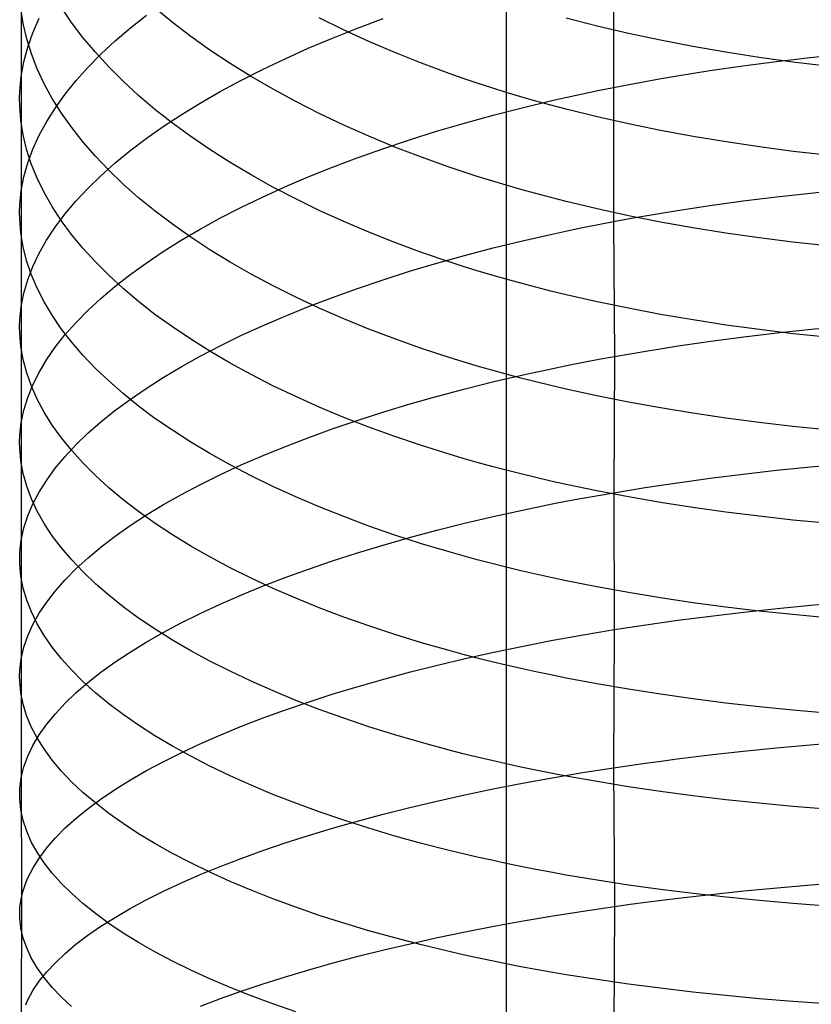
# Model space of a CAD drawing. Extents: x -383 to 1849, y -1185 to -529.
# Tile 555 of 656: x 397 to 408, y -990 to -976. Entities that reach past the tile are written whole.
import ezdxf

# ---------------------------------------------------------------- set-up
doc = ezdxf.new("R2010")
doc.units = 0
doc.layers.add('PREDEFINITO', color=7, linetype='CONTINUOUS')

msp = doc.modelspace()

# ---------------------------------------------------------------- linework, layer by layer
at = {"layer": 'PREDEFINITO'}
for p, q in [((405.26, -975.183, 668.372), (405.259, -977.03, 669.169)), ((397.028, -975.299, 654.537), (397.028, -976.878, 655.325)), ((403.768, -975.743, 639.178), (403.768, -977.019, 639.97)), ((397.055, -976.144, 652.781), (397.023, -975.933, 653.22)), ((397.727, -976.129, 648.962), (397.585, -975.919, 649.382)), ((399.129, -976.129, 645.372), (398.888, -975.931, 645.753)), ((397.19, -976.271, 656.645), (397.278, -976.07, 657.081)), ((398.544, -976.202, 661.249), (398.768, -976.025, 661.649)), ((401.508, -976.232, 641.82), (401.168, -976.065, 642.131)), ((401.699, -976.207, 666.036), (402.056, -976.074, 666.344)), ((405.03, -976.177, 638.746), (404.6, -976.067, 638.95)), ((397.103, -976.354, 652.343), (397.055, -976.144, 652.781)), ((397.885, -976.337, 648.545), (397.727, -976.129, 648.962)), ((398.333, -976.383, 660.842), (398.544, -976.202, 661.249)), ((399.383, -976.323, 644.998), (399.129, -976.129, 645.372)), ((401.352, -976.344, 665.717), (401.699, -976.207, 666.036)), ((401.858, -976.392, 641.52), (401.508, -976.232, 641.82)), ((405.467, -976.279, 638.556), (405.03, -976.177, 638.746)), ((397.168, -976.563, 651.905), (397.103, -976.354, 652.343)), ((397.119, -976.473, 656.206), (397.19, -976.271, 656.645)), ((398.057, -976.542, 648.133), (397.885, -976.337, 648.545)), ((399.65, -976.513, 644.631), (399.383, -976.323, 644.998)), ((401.017, -976.486, 665.387), (401.352, -976.344, 665.717)), ((405.911, -976.374, 638.378), (405.467, -976.279, 638.556)), ((397.09, -976.574, 655.986), (397.119, -976.473, 656.206)), ((398.138, -976.565, 660.43), (398.333, -976.383, 660.842)), ((400.693, -976.631, 665.048), (401.017, -976.486, 665.387)), ((402.219, -976.547, 641.23), (401.858, -976.392, 641.52)), ((406.363, -976.462, 638.213), (405.911, -976.374, 638.378)), ((406.82, -976.541, 638.061), (406.363, -976.462, 638.213)), ((397.065, -976.675, 655.766), (397.09, -976.574, 655.986)), ((397.249, -976.771, 651.47), (397.168, -976.563, 651.905)), ((397.956, -976.749, 660.013), (398.138, -976.565, 660.43)), ((398.243, -976.745, 647.725), (398.057, -976.542, 648.133)), ((399.93, -976.699, 644.272), (399.65, -976.513, 644.631)), ((400.38, -976.78, 664.699), (400.693, -976.631, 665.048)), ((402.591, -976.695, 640.951), (402.219, -976.547, 641.23)), ((407.284, -976.613, 637.922), (406.82, -976.541, 638.061)), ((407.753, -976.678, 637.796), (407.284, -976.613, 637.922)), ((407.523, -976.67, 669.992), (407.994, -976.615, 670.113)), ((407.994, -976.615, 670.113), (408.469, -976.565, 670.219)), ((397.028, -976.878, 655.325), (397.044, -976.777, 655.546)), ((397.044, -976.777, 655.546), (397.065, -976.675, 655.766)), ((397.346, -976.978, 651.036), (397.249, -976.771, 651.47)), ((397.79, -976.936, 659.59), (397.956, -976.749, 660.013)), ((398.444, -976.945, 647.323), (398.243, -976.745, 647.725)), ((400.222, -976.88, 643.92), (399.93, -976.699, 644.272)), ((400.079, -976.932, 664.341), (400.38, -976.78, 664.699)), ((402.974, -976.836, 640.683), (402.591, -976.695, 640.951)), ((406.598, -976.797, 669.707), (407.058, -976.731, 669.857)), ((407.058, -976.731, 669.857), (407.523, -976.67, 669.992)), ((408.226, -976.735, 637.682), (407.753, -976.678, 637.796)), ((397.016, -976.979, 655.103), (397.028, -976.878, 655.325)), ((397.028, -976.878, 655.325), (397.028, -980.073, 656.825)), ((400.527, -977.056, 643.578), (400.222, -976.88, 643.92)), ((403.169, -976.905, 640.554), (402.974, -976.836, 640.683)), ((403.366, -976.971, 640.428), (403.169, -976.905, 640.554)), ((405.698, -976.947, 669.363), (405.921, -976.908, 669.454)), ((405.921, -976.908, 669.454), (406.145, -976.869, 669.542)), ((406.145, -976.869, 669.542), (406.598, -976.797, 669.707)), ((397.009, -977.081, 654.882), (397.016, -976.979, 655.103)), ((397.458, -977.184, 650.605), (397.346, -976.978, 651.036)), ((397.638, -977.123, 659.164), (397.79, -976.936, 659.59)), ((398.658, -977.142, 646.926), (398.444, -976.945, 647.323)), ((399.79, -977.088, 663.974), (400.079, -976.932, 664.341)), ((400.843, -977.227, 643.244), (400.527, -977.056, 643.578)), ((403.566, -977.036, 640.305), (403.366, -976.971, 640.428)), ((403.768, -977.099, 640.185), (403.566, -977.036, 640.305)), ((403.768, -977.019, 639.97), (403.768, -978.311, 640.738)), ((405.042, -977.074, 669.066), (405.259, -977.03, 669.169)), ((405.259, -977.03, 669.169), (405.478, -976.988, 669.268)), ((405.259, -977.03, 669.169), (405.261, -978.893, 669.931)), ((405.478, -976.988, 669.268), (405.698, -976.947, 669.363)), ((397.005, -977.182, 654.66), (397.009, -977.081, 654.882)), ((397.007, -977.284, 654.439), (397.005, -977.182, 654.66)), ((397.586, -977.387, 650.177), (397.458, -977.184, 650.605)), ((397.502, -977.313, 658.733), (397.638, -977.123, 659.164)), ((398.886, -977.335, 646.535), (398.658, -977.142, 646.926)), ((399.513, -977.247, 663.599), (399.79, -977.088, 663.974)), ((403.973, -977.16, 640.068), (403.768, -977.099, 640.185)), ((404.18, -977.219, 639.954), (403.973, -977.16, 640.068)), ((404.404, -977.213, 668.737), (404.615, -977.165, 668.85)), ((404.615, -977.165, 668.85), (404.827, -977.119, 668.96)), ((404.827, -977.119, 668.96), (405.042, -977.074, 669.066)), ((397.022, -977.486, 653.995), (397.007, -977.284, 654.439)), ((397.382, -977.503, 658.299), (397.502, -977.313, 658.733)), ((399.25, -977.409, 663.216), (399.513, -977.247, 663.599)), ((401.17, -977.393, 642.92), (400.843, -977.227, 643.244)), ((403.584, -977.416, 668.251), (403.99, -977.312, 668.501)), ((403.99, -977.312, 668.501), (404.404, -977.213, 668.737)), ((404.39, -977.277, 639.844), (404.18, -977.219, 639.954)), ((404.601, -977.332, 639.736), (404.39, -977.277, 639.844)), ((397.728, -977.589, 649.753), (397.586, -977.387, 650.177)), ((399.127, -977.525, 646.15), (398.886, -977.335, 646.535)), ((398.999, -977.574, 662.826), (399.25, -977.409, 663.216)), ((401.509, -977.554, 642.605), (401.17, -977.393, 642.92)), ((403.187, -977.526, 667.987), (403.584, -977.416, 668.251)), ((405.031, -977.438, 639.531), (404.601, -977.332, 639.736)), ((405.468, -977.536, 639.339), (405.031, -977.438, 639.531)), ((397.053, -977.688, 653.552), (397.022, -977.486, 653.995)), ((397.278, -977.695, 657.862), (397.382, -977.503, 658.299)), ((397.886, -977.789, 649.332), (397.728, -977.589, 649.753)), ((398.762, -977.741, 662.429), (398.999, -977.574, 662.826)), ((399.382, -977.712, 645.773), (399.127, -977.525, 646.15)), ((401.86, -977.709, 642.301), (401.509, -977.554, 642.605)), ((402.8, -977.639, 667.712), (403.187, -977.526, 667.987)), ((405.913, -977.628, 639.16), (405.468, -977.536, 639.339)), ((397.102, -977.89, 653.11), (397.053, -977.688, 653.552)), ((397.19, -977.887, 657.422), (397.278, -977.695, 657.862)), ((398.538, -977.911, 662.026), (398.762, -977.741, 662.429)), ((399.649, -977.894, 645.402), (399.382, -977.712, 645.773)), ((402.221, -977.858, 642.008), (401.86, -977.709, 642.301)), ((402.423, -977.758, 667.424), (402.8, -977.639, 667.712)), ((406.365, -977.711, 638.994), (405.913, -977.628, 639.16)), ((406.823, -977.788, 638.841), (406.365, -977.711, 638.994)), ((398.058, -977.986, 648.915), (397.886, -977.789, 649.332)), ((402.055, -977.881, 667.124), (402.423, -977.758, 667.424)), ((402.592, -978, 641.725), (402.221, -977.858, 642.008)), ((407.287, -977.857, 638.7), (406.823, -977.788, 638.841)), ((407.757, -977.919, 638.573), (407.287, -977.857, 638.7)), ((397.167, -978.09, 652.669), (397.102, -977.89, 653.11)), ((397.119, -978.08, 656.98), (397.19, -977.887, 657.422)), ((398.245, -978.181, 648.503), (398.058, -977.986, 648.915)), ((398.328, -978.083, 661.616), (398.538, -977.911, 662.026)), ((399.929, -978.072, 645.04), (399.649, -977.894, 645.402)), ((401.351, -978.139, 666.492), (401.698, -978.008, 666.814)), ((401.698, -978.008, 666.814), (402.055, -977.881, 667.124)), ((402.974, -978.137, 641.455), (402.592, -978, 641.725)), ((408.231, -977.973, 638.459), (407.757, -977.919, 638.573)), ((397.09, -978.177, 656.758), (397.119, -978.08, 656.98)), ((397.248, -978.29, 652.23), (397.167, -978.09, 652.669)), ((398.133, -978.257, 661.2), (398.328, -978.083, 661.616)), ((400.221, -978.246, 644.685), (399.929, -978.072, 645.04)), ((401.016, -978.273, 666.16), (401.351, -978.139, 666.492)), ((403.169, -978.203, 641.324), (402.974, -978.137, 641.455)), ((397.044, -978.371, 656.313), (397.065, -978.274, 656.536)), ((397.065, -978.274, 656.536), (397.09, -978.177, 656.758)), ((397.952, -978.433, 660.78), (398.133, -978.257, 661.2)), ((398.445, -978.373, 648.096), (398.245, -978.181, 648.503)), ((400.525, -978.415, 644.34), (400.221, -978.246, 644.685)), ((400.692, -978.412, 665.818), (401.016, -978.273, 666.16)), ((403.366, -978.267, 641.196), (403.169, -978.203, 641.324)), ((403.566, -978.329, 641.072), (403.366, -978.267, 641.196)), ((397.028, -978.468, 656.09), (397.044, -978.371, 656.313)), ((397.344, -978.488, 651.792), (397.248, -978.29, 652.23)), ((398.659, -978.562, 647.695), (398.445, -978.373, 648.096)), ((400.379, -978.554, 665.466), (400.692, -978.412, 665.818)), ((400.842, -978.58, 644.003), (400.525, -978.415, 644.34)), ((403.768, -978.39, 640.95), (403.566, -978.329, 641.072)), ((403.768, -978.311, 640.738), (403.769, -979.616, 641.479)), ((403.973, -978.449, 640.832), (403.768, -978.39, 640.95)), ((397.016, -978.565, 655.867), (397.028, -978.468, 656.09)), ((397.457, -978.685, 651.358), (397.344, -978.488, 651.792)), ((397.786, -978.611, 660.354), (397.952, -978.433, 660.78)), ((398.887, -978.748, 647.3), (398.659, -978.562, 647.695)), ((400.078, -978.699, 665.105), (400.379, -978.554, 665.466)), ((404.18, -978.506, 640.717), (403.973, -978.449, 640.832)), ((404.389, -978.561, 640.605), (404.18, -978.506, 640.717)), ((404.601, -978.615, 640.496), (404.389, -978.561, 640.605)), ((407.06, -978.608, 670.624), (407.525, -978.55, 670.761)), ((407.525, -978.55, 670.761), (407.996, -978.497, 670.882)), ((407.996, -978.497, 670.882), (408.471, -978.449, 670.99)), ((397.005, -978.759, 655.42), (397.008, -978.662, 655.643)), ((397.008, -978.662, 655.643), (397.016, -978.565, 655.867)), ((397.584, -978.88, 650.926), (397.457, -978.685, 651.358)), ((397.635, -978.79, 659.924), (397.786, -978.611, 660.354)), ((399.789, -978.848, 664.735), (400.078, -978.699, 665.105)), ((401.169, -978.739, 643.676), (400.842, -978.58, 644.003)), ((405.03, -978.717, 640.289), (404.601, -978.615, 640.496)), ((406.147, -978.74, 670.307), (406.6, -978.671, 670.473)), ((406.6, -978.671, 670.473), (407.06, -978.608, 670.624)), ((397.006, -978.856, 655.196), (397.005, -978.759, 655.42)), ((397.499, -978.971, 659.49), (397.635, -978.79, 659.924)), ((399.129, -978.931, 646.912), (398.887, -978.748, 647.3)), ((401.509, -978.893, 643.359), (401.169, -978.739, 643.676)), ((405.467, -978.812, 640.095), (405.03, -978.717, 640.289)), ((405.911, -978.9, 639.913), (405.467, -978.812, 640.095)), ((405.479, -978.853, 670.031), (405.7, -978.814, 670.127)), ((405.7, -978.814, 670.127), (405.922, -978.776, 670.219)), ((405.922, -978.776, 670.219), (406.147, -978.74, 670.307)), ((397.021, -979.05, 654.749), (397.006, -978.856, 655.196)), ((397.38, -979.152, 659.052), (397.499, -978.971, 659.49)), ((397.727, -979.073, 650.497), (397.584, -978.88, 650.926)), ((399.383, -979.11, 646.53), (399.129, -978.931, 646.912)), ((399.513, -978.999, 664.357), (399.789, -978.848, 664.735)), ((401.859, -979.042, 643.052), (401.509, -978.893, 643.359)), ((404.829, -978.978, 669.721), (405.044, -978.935, 669.828)), ((405.044, -978.935, 669.828), (405.261, -978.893, 669.931)), ((405.261, -978.893, 669.931), (405.479, -978.853, 670.031)), ((405.261, -978.893, 669.931), (405.271, -980.768, 670.66)), ((406.363, -978.98, 639.745), (405.911, -978.9, 639.913)), ((397.053, -979.243, 654.302), (397.021, -979.05, 654.749)), ((397.884, -979.264, 650.073), (397.727, -979.073, 650.497)), ((399.249, -979.154, 663.972), (399.513, -978.999, 664.357)), ((402.22, -979.185, 642.756), (401.859, -979.042, 643.052)), ((403.992, -979.161, 669.259), (404.406, -979.067, 669.497)), ((404.406, -979.067, 669.497), (404.617, -979.022, 669.611)), ((404.617, -979.022, 669.611), (404.829, -978.978, 669.721)), ((406.821, -979.054, 639.59), (406.363, -978.98, 639.745)), ((407.284, -979.121, 639.448), (406.821, -979.054, 639.59)), ((397.102, -979.436, 653.856), (397.053, -979.243, 654.302)), ((397.276, -979.335, 658.612), (397.38, -979.152, 659.052)), ((398.999, -979.311, 663.578), (399.249, -979.154, 663.972)), ((399.65, -979.285, 646.156), (399.383, -979.11, 646.53)), ((402.592, -979.322, 642.471), (402.22, -979.185, 642.756)), ((403.586, -979.261, 669.007), (403.992, -979.161, 669.259)), ((407.753, -979.18, 639.319), (407.284, -979.121, 639.448)), ((408.227, -979.233, 639.204), (407.753, -979.18, 639.319)), ((397.189, -979.519, 658.168), (397.276, -979.335, 658.612)), ((398.057, -979.453, 649.653), (397.884, -979.264, 650.073)), ((398.761, -979.47, 663.178), (398.999, -979.311, 663.578)), ((399.93, -979.456, 645.789), (399.65, -979.285, 646.156)), ((402.974, -979.452, 642.198), (402.592, -979.322, 642.471)), ((402.802, -979.473, 668.465), (403.189, -979.364, 668.742)), ((403.189, -979.364, 668.742), (403.586, -979.261, 669.007)), ((397.167, -979.627, 653.411), (397.102, -979.436, 653.856)), ((397.118, -979.703, 657.722), (397.189, -979.519, 658.168)), ((398.243, -979.64, 649.238), (398.057, -979.453, 649.653)), ((398.538, -979.632, 662.771), (398.761, -979.47, 663.178)), ((400.222, -979.623, 645.431), (399.93, -979.456, 645.789)), ((402.424, -979.585, 668.175), (402.802, -979.473, 668.465)), ((403.169, -979.516, 642.066), (402.974, -979.452, 642.198)), ((403.366, -979.577, 641.938), (403.169, -979.516, 642.066)), ((397.247, -979.818, 652.968), (397.167, -979.627, 653.411)), ((398.444, -979.824, 648.828), (398.243, -979.64, 649.238)), ((398.328, -979.796, 662.358), (398.538, -979.632, 662.771)), ((400.527, -979.786, 645.082), (400.222, -979.623, 645.431)), ((402.057, -979.702, 667.873), (402.424, -979.585, 668.175)), ((403.566, -979.637, 641.812), (403.366, -979.577, 641.938)), ((403.769, -979.695, 641.689), (403.566, -979.637, 641.812)), ((403.769, -979.616, 641.479), (403.768, -980.937, 642.196)), ((397.089, -979.796, 657.499), (397.118, -979.703, 657.722)), ((400.843, -979.944, 644.742), (400.527, -979.786, 645.082)), ((401.7, -979.822, 667.56), (402.057, -979.702, 667.873)), ((403.973, -979.752, 641.57), (403.769, -979.695, 641.689)), ((404.18, -979.806, 641.454), (403.973, -979.752, 641.57)), ((397.044, -979.98, 657.05), (397.064, -979.888, 657.275)), ((397.064, -979.888, 657.275), (397.089, -979.796, 657.499)), ((397.344, -980.008, 652.527), (397.247, -979.818, 652.968)), ((398.133, -979.962, 661.94), (398.328, -979.796, 662.358)), ((398.658, -980.005, 648.423), (398.444, -979.824, 648.828)), ((401.353, -979.947, 667.237), (401.7, -979.822, 667.56)), ((404.39, -979.859, 641.342), (404.18, -979.806, 641.454)), ((404.601, -979.911, 641.232), (404.39, -979.859, 641.342)), ((405.031, -980.008, 641.023), (404.601, -979.911, 641.232)), ((397.028, -980.073, 656.825), (397.044, -979.98, 657.05)), ((397.456, -980.196, 652.088), (397.344, -980.008, 652.527)), ((397.952, -980.129, 661.516), (398.133, -979.962, 661.94)), ((398.886, -980.183, 648.025), (398.658, -980.005, 648.423)), ((401.17, -980.097, 644.411), (400.843, -979.944, 644.742)), ((401.018, -980.075, 666.902), (401.353, -979.947, 667.237)), ((405.468, -980.099, 640.827), (405.031, -980.008, 641.023)), ((397.008, -980.258, 656.375), (397.016, -980.166, 656.6)), ((397.016, -980.166, 656.6), (397.028, -980.073, 656.825)), ((397.028, -980.073, 656.825), (397.028, -981.691, 657.53)), ((397.584, -980.382, 651.653), (397.456, -980.196, 652.088)), ((397.786, -980.299, 661.087), (397.952, -980.129, 661.516)), ((399.127, -980.357, 647.633), (398.886, -980.183, 648.025)), ((400.693, -980.206, 666.558), (401.018, -980.075, 666.902)), ((401.509, -980.245, 644.091), (401.17, -980.097, 644.411)), ((405.913, -980.183, 640.644), (405.468, -980.099, 640.827)), ((406.365, -980.261, 640.475), (405.913, -980.183, 640.644)), ((397.005, -980.351, 656.15), (397.008, -980.258, 656.375)), ((397.635, -980.469, 660.653), (397.786, -980.299, 661.087)), ((400.08, -980.479, 665.841), (400.381, -980.341, 666.204)), ((400.381, -980.341, 666.204), (400.693, -980.206, 666.558)), ((401.86, -980.388, 643.781), (401.509, -980.245, 644.091)), ((406.823, -980.331, 640.319), (406.365, -980.261, 640.475)), ((407.287, -980.395, 640.176), (406.823, -980.331, 640.319)), ((397.007, -980.443, 655.925), (397.005, -980.351, 656.15)), ((397.022, -980.628, 655.474), (397.007, -980.443, 655.925)), ((397.499, -980.641, 660.216), (397.635, -980.469, 660.653)), ((397.727, -980.567, 651.221), (397.584, -980.382, 651.653)), ((399.382, -980.528, 647.249), (399.127, -980.357, 647.633)), ((402.221, -980.525, 643.482), (401.86, -980.388, 643.781)), ((407.07, -980.496, 671.359), (407.535, -980.441, 671.496)), ((407.756, -980.452, 640.046), (407.287, -980.395, 640.176)), ((407.535, -980.441, 671.496), (408.006, -980.391, 671.619)), ((408.23, -980.502, 639.93), (407.756, -980.452, 640.046)), ((408.006, -980.391, 671.619), (408.481, -980.345, 671.727)), ((397.884, -980.75, 650.793), (397.727, -980.567, 651.221)), ((399.649, -980.696, 646.872), (399.382, -980.528, 647.249)), ((399.791, -980.62, 665.468), (400.08, -980.479, 665.841)), ((402.592, -980.657, 643.194), (402.221, -980.525, 643.482)), ((406.157, -980.622, 671.039), (406.61, -980.557, 671.206)), ((406.61, -980.557, 671.206), (407.07, -980.496, 671.359)), ((397.054, -980.812, 655.023), (397.022, -980.628, 655.474)), ((397.38, -980.815, 659.775), (397.499, -980.641, 660.216)), ((398.056, -980.931, 650.369), (397.884, -980.75, 650.793)), ((399.514, -980.764, 665.088), (399.791, -980.62, 665.468)), ((399.929, -980.86, 646.502), (399.649, -980.696, 646.872)), ((402.974, -980.782, 642.918), (402.592, -980.657, 643.194)), ((405.271, -980.768, 670.66), (405.49, -980.73, 670.76)), ((405.49, -980.73, 670.76), (405.71, -980.693, 670.857)), ((405.71, -980.693, 670.857), (405.933, -980.657, 670.95)), ((405.933, -980.657, 670.95), (406.157, -980.622, 671.039)), ((397.103, -980.996, 654.573), (397.054, -980.812, 655.023)), ((397.276, -980.989, 659.33), (397.38, -980.815, 659.775)), ((399.251, -980.91, 664.7), (399.514, -980.764, 665.088)), ((400.221, -981.019, 646.141), (399.929, -980.86, 646.502)), ((403.169, -980.843, 642.785), (402.974, -980.782, 642.918)), ((403.366, -980.902, 642.655), (403.169, -980.843, 642.785)), ((404.627, -980.89, 670.336), (404.84, -980.848, 670.448)), ((404.84, -980.848, 670.448), (405.054, -980.808, 670.556)), ((405.054, -980.808, 670.556), (405.271, -980.768, 670.66)), ((405.271, -980.768, 670.66), (405.262, -982.661, 671.343)), ((397.168, -981.179, 654.125), (397.103, -980.996, 654.573)), ((397.188, -981.164, 658.883), (397.276, -980.989, 659.33)), ((398.243, -981.109, 649.95), (398.056, -980.931, 650.369)), ((399, -981.059, 664.304), (399.251, -980.91, 664.7)), ((400.526, -981.175, 645.789), (400.221, -981.019, 646.141)), ((403.566, -980.959, 642.528), (403.366, -980.902, 642.655)), ((403.768, -981.015, 642.404), (403.566, -980.959, 642.528)), ((403.596, -981.118, 669.727), (404.002, -981.023, 669.981)), ((403.768, -980.937, 642.196), (403.768, -982.272, 642.885)), ((403.973, -981.069, 642.283), (403.768, -981.015, 642.404)), ((404.002, -981.023, 669.981), (404.416, -980.934, 670.221)), ((404.416, -980.934, 670.221), (404.627, -980.89, 670.336)), ((398.444, -981.285, 649.537), (398.243, -981.109, 649.95)), ((398.763, -981.211, 663.901), (399, -981.059, 664.304)), ((403.199, -981.216, 669.46), (403.596, -981.118, 669.727)), ((404.18, -981.122, 642.166), (403.973, -981.069, 642.283)), ((404.389, -981.173, 642.052), (404.18, -981.122, 642.166)), ((397.118, -981.339, 658.434), (397.188, -981.164, 658.883)), ((397.249, -981.361, 653.678), (397.168, -981.179, 654.125)), ((398.658, -981.457, 649.129), (398.444, -981.285, 649.537)), ((398.539, -981.364, 663.491), (398.763, -981.211, 663.901)), ((400.842, -981.326, 645.447), (400.526, -981.175, 645.789)), ((402.811, -981.319, 669.18), (403.199, -981.216, 669.46)), ((404.6, -981.222, 641.942), (404.389, -981.173, 642.052)), ((405.029, -981.316, 641.731), (404.6, -981.222, 641.942)), ((397.064, -981.515, 657.983), (397.089, -981.427, 658.209)), ((397.089, -981.427, 658.209), (397.118, -981.339, 658.434)), ((397.345, -981.542, 653.233), (397.249, -981.361, 653.678)), ((398.329, -981.52, 663.075), (398.539, -981.364, 663.491)), ((401.17, -981.472, 645.113), (400.842, -981.326, 645.447)), ((402.066, -981.537, 668.583), (402.434, -981.426, 668.887)), ((402.434, -981.426, 668.887), (402.811, -981.319, 669.18)), ((405.467, -981.403, 641.533), (405.029, -981.316, 641.731)), ((405.911, -981.483, 641.348), (405.467, -981.403, 641.533)), ((397.044, -981.603, 657.757), (397.064, -981.515, 657.983)), ((397.458, -981.721, 652.791), (397.345, -981.542, 653.233)), ((398.134, -981.677, 662.654), (398.329, -981.52, 663.075)), ((398.886, -981.628, 648.727), (398.658, -981.457, 649.129)), ((401.509, -981.614, 644.79), (401.17, -981.472, 645.113)), ((401.708, -981.652, 668.267), (402.066, -981.537, 668.583)), ((406.363, -981.557, 641.177), (405.911, -981.483, 641.348)), ((406.82, -981.625, 641.019), (406.363, -981.557, 641.177)), ((397.016, -981.779, 657.303), (397.028, -981.691, 657.53)), ((397.028, -981.691, 657.53), (397.044, -981.603, 657.757)), ((397.028, -981.691, 657.53), (397.028, -983.319, 658.212)), ((397.953, -981.836, 662.227), (398.134, -981.677, 662.654)), ((399.127, -981.794, 648.332), (398.886, -981.628, 648.727)), ((401.362, -981.77, 667.94), (401.708, -981.652, 668.267)), ((401.859, -981.75, 644.478), (401.509, -981.614, 644.79)), ((407.284, -981.686, 640.875), (406.82, -981.625, 641.019)), ((407.753, -981.74, 640.744), (407.284, -981.686, 640.875)), ((397.008, -981.867, 657.076), (397.016, -981.779, 657.303)), ((397.585, -981.899, 652.352), (397.458, -981.721, 652.791)), ((397.787, -981.997, 661.795), (397.953, -981.836, 662.227)), ((399.382, -981.958, 647.944), (399.127, -981.794, 648.332)), ((401.026, -981.892, 667.603), (401.362, -981.77, 667.94)), ((402.22, -981.881, 644.177), (401.859, -981.75, 644.478)), ((408.226, -981.788, 640.626), (407.753, -981.74, 640.744)), ((397.005, -981.955, 656.849), (397.008, -981.867, 657.076)), ((397.007, -982.043, 656.622), (397.005, -981.955, 656.849)), ((397.728, -982.076, 651.917), (397.585, -981.899, 652.352)), ((399.649, -982.118, 647.564), (399.382, -981.958, 647.944)), ((400.701, -982.017, 667.256), (401.026, -981.892, 667.603)), ((402.592, -982.007, 643.887), (402.22, -981.881, 644.177)), ((397.022, -982.219, 656.168), (397.007, -982.043, 656.622)), ((397.636, -982.159, 661.358), (397.787, -981.997, 661.795)), ((397.886, -982.25, 651.485), (397.728, -982.076, 651.917)), ((399.929, -982.275, 647.192), (399.649, -982.118, 647.564)), ((400.388, -982.145, 666.898), (400.701, -982.017, 667.256)), ((402.974, -982.127, 643.609), (402.592, -982.007, 643.887)), ((397.054, -982.395, 655.714), (397.022, -982.219, 656.168)), ((397.5, -982.322, 660.918), (397.636, -982.159, 661.358)), ((398.058, -982.422, 651.058), (397.886, -982.25, 651.485)), ((400.086, -982.276, 666.532), (400.388, -982.145, 666.898)), ((403.169, -982.185, 643.475), (402.974, -982.127, 643.609)), ((403.366, -982.241, 643.343), (403.169, -982.185, 643.475)), ((403.566, -982.296, 643.215), (403.366, -982.241, 643.343)), ((397.381, -982.487, 660.473), (397.5, -982.322, 660.918)), ((399.797, -982.41, 666.156), (400.086, -982.276, 666.532)), ((400.221, -982.427, 646.828), (399.929, -982.275, 647.192)), ((403.768, -982.349, 643.091), (403.566, -982.296, 643.215)), ((403.768, -982.272, 642.885), (403.768, -983.62, 643.548)), ((403.973, -982.401, 642.969), (403.768, -982.349, 643.091)), ((407.061, -982.403, 672.047), (407.526, -982.35, 672.185)), ((407.526, -982.35, 672.185), (407.997, -982.302, 672.309)), ((407.997, -982.302, 672.309), (408.472, -982.259, 672.418)), ((397.103, -982.57, 655.26), (397.054, -982.395, 655.714)), ((397.277, -982.652, 660.026), (397.381, -982.487, 660.473)), ((398.244, -982.592, 650.636), (398.058, -982.422, 651.058)), ((399.52, -982.546, 665.773), (399.797, -982.41, 666.156)), ((400.526, -982.575, 646.473), (400.221, -982.427, 646.828)), ((404.18, -982.451, 642.851), (403.973, -982.401, 642.969)), ((404.389, -982.5, 642.737), (404.18, -982.451, 642.851)), ((404.6, -982.547, 642.625), (404.389, -982.5, 642.737)), ((405.923, -982.555, 671.635), (406.147, -982.522, 671.725)), ((406.147, -982.522, 671.725), (406.601, -982.46, 671.893)), ((406.601, -982.46, 671.893), (407.061, -982.403, 672.047)), ((397.168, -982.744, 654.808), (397.103, -982.57, 655.26)), ((397.189, -982.818, 659.576), (397.277, -982.652, 660.026)), ((398.445, -982.76, 650.219), (398.244, -982.592, 650.636)), ((399.256, -982.685, 665.381), (399.52, -982.546, 665.773)), ((400.842, -982.72, 646.127), (400.526, -982.575, 646.473)), ((405.029, -982.636, 642.412), (404.6, -982.547, 642.625)), ((405.467, -982.719, 642.213), (405.029, -982.636, 642.412)), ((405.045, -982.698, 671.238), (405.262, -982.661, 671.343)), ((405.262, -982.661, 671.343), (405.48, -982.624, 671.444)), ((405.262, -982.661, 671.343), (405.27, -984.564, 671.997)), ((405.48, -982.624, 671.444), (405.701, -982.589, 671.541)), ((405.701, -982.589, 671.541), (405.923, -982.555, 671.635)), ((397.249, -982.917, 654.358), (397.168, -982.744, 654.808)), ((398.659, -982.924, 649.808), (398.445, -982.76, 650.219)), ((399.005, -982.827, 664.981), (399.256, -982.685, 665.381)), ((401.17, -982.859, 645.791), (400.842, -982.72, 646.127)), ((404.407, -982.817, 670.902), (404.618, -982.776, 671.017)), ((404.618, -982.776, 671.017), (404.83, -982.737, 671.13)), ((404.83, -982.737, 671.13), (405.045, -982.698, 671.238)), ((405.911, -982.796, 642.027), (405.467, -982.719, 642.213)), ((406.363, -982.867, 641.854), (405.911, -982.796, 642.027)), ((397.119, -982.984, 659.123), (397.189, -982.818, 659.576)), ((397.345, -983.089, 653.91), (397.249, -982.917, 654.358)), ((398.887, -983.087, 649.403), (398.659, -982.924, 649.808)), ((398.767, -982.97, 664.575), (399.005, -982.827, 664.981)), ((401.509, -982.994, 645.466), (401.17, -982.859, 645.791)), ((403.587, -982.991, 670.404), (403.992, -982.902, 670.66)), ((403.992, -982.902, 670.66), (404.407, -982.817, 670.902)), ((406.82, -982.931, 641.695), (406.363, -982.867, 641.854)), ((407.284, -982.989, 641.55), (406.82, -982.931, 641.695)), ((397.065, -983.151, 658.669), (397.089, -983.068, 658.896)), ((397.089, -983.068, 658.896), (397.119, -982.984, 659.123)), ((398.543, -983.116, 664.162), (398.767, -982.97, 664.575)), ((401.859, -983.125, 645.151), (401.509, -982.994, 645.466)), ((403.19, -983.085, 670.136), (403.587, -982.991, 670.404)), ((407.753, -983.041, 641.417), (407.284, -982.989, 641.55)), ((408.226, -983.086, 641.299), (407.753, -983.041, 641.417)), ((397.044, -983.235, 658.441), (397.065, -983.151, 658.669)), ((397.458, -983.259, 653.464), (397.345, -983.089, 653.91)), ((398.333, -983.264, 663.743), (398.543, -983.116, 664.162)), ((399.129, -983.246, 649.005), (398.887, -983.087, 649.403)), ((402.22, -983.25, 644.847), (401.859, -983.125, 645.151)), ((402.425, -983.283, 669.56), (402.803, -983.182, 669.854)), ((402.803, -983.182, 669.854), (403.19, -983.085, 670.136)), ((397.016, -983.402, 657.984), (397.028, -983.319, 658.212)), ((397.028, -983.319, 658.212), (397.044, -983.235, 658.441)), ((397.028, -983.319, 658.212), (397.028, -986.621, 659.458)), ((397.586, -983.429, 653.022), (397.458, -983.259, 653.464)), ((398.137, -983.413, 663.317), (398.333, -983.264, 663.743)), ((399.383, -983.402, 648.613), (399.129, -983.246, 649.005)), ((402.058, -983.388, 669.254), (402.425, -983.283, 669.56)), ((402.592, -983.37, 644.555), (402.22, -983.25, 644.847)), ((397.006, -983.569, 657.526), (397.009, -983.486, 657.755)), ((397.009, -983.486, 657.755), (397.016, -983.402, 657.984)), ((397.728, -983.596, 652.583), (397.586, -983.429, 653.022)), ((397.956, -983.564, 662.887), (398.137, -983.413, 663.317)), ((399.65, -983.554, 648.23), (399.383, -983.402, 648.613)), ((401.701, -983.496, 668.937), (402.058, -983.388, 669.254)), ((402.974, -983.484, 644.274), (402.592, -983.37, 644.555)), ((403.169, -983.539, 644.139), (402.974, -983.484, 644.274)), ((397.007, -983.653, 657.297), (397.006, -983.569, 657.526)), ((397.886, -983.762, 652.148), (397.728, -983.596, 652.583)), ((397.789, -983.716, 662.451), (397.956, -983.564, 662.887)), ((399.93, -983.703, 647.855), (399.65, -983.554, 648.23)), ((401.019, -983.722, 668.269), (401.354, -983.607, 668.608)), ((401.354, -983.607, 668.608), (401.701, -983.496, 668.937)), ((403.366, -983.593, 644.007), (403.169, -983.539, 644.139)), ((403.566, -983.646, 643.878), (403.366, -983.593, 644.007)), ((403.768, -983.62, 643.548), (403.768, -984.981, 644.185)), ((397.022, -983.82, 656.839), (397.007, -983.653, 657.297)), ((397.638, -983.87, 662.011), (397.789, -983.716, 662.451)), ((400.222, -983.848, 647.488), (399.93, -983.703, 647.855)), ((400.694, -983.84, 667.92), (401.019, -983.722, 668.269)), ((403.768, -983.696, 643.752), (403.566, -983.646, 643.878)), ((403.973, -983.746, 643.63), (403.768, -983.696, 643.752)), ((404.18, -983.794, 643.511), (403.973, -983.746, 643.63)), ((397.054, -983.986, 656.382), (397.022, -983.82, 656.839)), ((397.502, -984.024, 661.567), (397.638, -983.87, 662.011)), ((398.058, -983.926, 651.717), (397.886, -983.762, 652.148)), ((400.527, -983.99, 647.13), (400.222, -983.848, 647.488)), ((400.381, -983.961, 667.561), (400.694, -983.84, 667.92)), ((404.389, -983.84, 643.395), (404.18, -983.794, 643.511)), ((404.6, -983.885, 643.283), (404.389, -983.84, 643.395)), ((405.029, -983.97, 643.068), (404.6, -983.885, 643.283)), ((397.103, -984.152, 655.925), (397.054, -983.986, 656.382)), ((397.382, -984.18, 661.119), (397.502, -984.024, 661.567)), ((398.245, -984.087, 651.292), (398.058, -983.926, 651.717)), ((400.08, -984.084, 667.192), (400.381, -983.961, 667.561)), ((400.843, -984.127, 646.781), (400.527, -983.99, 647.13)), ((405.467, -984.049, 642.867), (405.029, -983.97, 643.068)), ((397.168, -984.318, 655.469), (397.103, -984.152, 655.925)), ((398.445, -984.247, 650.871), (398.245, -984.087, 651.292)), ((399.791, -984.211, 666.815), (400.08, -984.084, 667.192)), ((401.17, -984.26, 646.443), (400.843, -984.127, 646.781)), ((405.911, -984.122, 642.679), (405.467, -984.049, 642.867)), ((406.363, -984.189, 642.506), (405.911, -984.122, 642.679)), ((397.278, -984.337, 660.668), (397.382, -984.18, 661.119)), ((398.659, -984.403, 650.457), (398.445, -984.247, 650.871)), ((399.515, -984.339, 666.429), (399.791, -984.211, 666.815)), ((401.509, -984.389, 646.114), (401.17, -984.26, 646.443)), ((406.82, -984.251, 642.345), (406.363, -984.189, 642.506)), ((407.284, -984.306, 642.199), (406.82, -984.251, 642.345)), ((407.068, -984.32, 672.707), (407.533, -984.27, 672.847)), ((407.753, -984.355, 642.065), (407.284, -984.306, 642.199)), ((407.533, -984.27, 672.847), (408.003, -984.225, 672.972)), ((408.003, -984.225, 672.972), (408.477, -984.183, 673.082)), ((397.248, -984.482, 655.015), (397.168, -984.318, 655.469)), ((397.19, -984.494, 660.215), (397.278, -984.337, 660.668)), ((398.887, -984.557, 650.049), (398.659, -984.403, 650.457)), ((399.251, -984.47, 666.035), (399.515, -984.339, 666.429)), ((401.86, -984.513, 645.797), (401.509, -984.389, 646.114)), ((405.931, -984.465, 672.291), (406.155, -984.434, 672.382)), ((406.155, -984.434, 672.382), (406.608, -984.375, 672.552)), ((406.608, -984.375, 672.552), (407.068, -984.32, 672.707)), ((408.226, -984.398, 641.946), (407.753, -984.355, 642.065)), ((397.119, -984.651, 659.759), (397.19, -984.494, 660.215)), ((397.345, -984.645, 654.563), (397.248, -984.482, 655.015)), ((399.129, -984.709, 649.647), (398.887, -984.557, 650.049)), ((399.001, -984.604, 665.634), (399.251, -984.47, 666.035)), ((402.221, -984.632, 645.491), (401.86, -984.513, 645.797)), ((405.054, -984.6, 671.892), (405.27, -984.564, 671.997)), ((405.27, -984.564, 671.997), (405.261, -986.483, 672.605)), ((405.27, -984.564, 671.997), (405.489, -984.53, 672.099)), ((405.489, -984.53, 672.099), (405.709, -984.497, 672.197)), ((405.709, -984.497, 672.197), (405.931, -984.465, 672.291)), ((397.09, -984.73, 659.53), (397.119, -984.651, 659.759)), ((397.457, -984.807, 654.114), (397.345, -984.645, 654.563)), ((398.763, -984.739, 665.225), (399.001, -984.604, 665.634)), ((399.383, -984.857, 649.253), (399.129, -984.709, 649.647)), ((402.592, -984.746, 645.196), (402.221, -984.632, 645.491)), ((404.002, -984.793, 671.309), (404.416, -984.712, 671.553)), ((404.416, -984.712, 671.553), (404.627, -984.674, 671.67)), ((404.627, -984.674, 671.67), (404.839, -984.636, 671.782)), ((404.839, -984.636, 671.782), (405.054, -984.6, 671.892)), ((397.044, -984.889, 659.071), (397.065, -984.809, 659.301)), ((397.065, -984.809, 659.301), (397.09, -984.73, 659.53)), ((397.585, -984.968, 653.668), (397.457, -984.807, 654.114)), ((398.54, -984.876, 664.81), (398.763, -984.739, 665.225)), ((402.974, -984.855, 644.914), (402.592, -984.746, 645.196)), ((403.169, -984.908, 644.777), (402.974, -984.855, 644.914)), ((403.596, -984.877, 671.052), (404.002, -984.793, 671.309)), ((397.016, -985.047, 658.611), (397.028, -984.968, 658.841)), ((397.028, -984.968, 658.841), (397.044, -984.889, 659.071)), ((397.728, -985.127, 653.225), (397.585, -984.968, 653.668)), ((398.33, -985.015, 664.388), (398.54, -984.876, 664.81)), ((399.65, -985.002, 648.867), (399.383, -984.857, 649.253)), ((402.812, -985.056, 670.498), (403.199, -984.965, 670.781)), ((403.366, -984.959, 644.644), (403.169, -984.908, 644.777)), ((403.199, -984.965, 670.781), (403.596, -984.877, 671.052)), ((403.566, -985.009, 644.514), (403.366, -984.959, 644.644)), ((403.768, -984.981, 644.185), (403.768, -986.354, 644.795)), ((397.005, -985.205, 658.15), (397.009, -985.126, 658.381)), ((397.009, -985.126, 658.381), (397.016, -985.047, 658.611)), ((397.885, -985.284, 652.787), (397.728, -985.127, 653.225)), ((398.134, -985.156, 663.961), (398.33, -985.015, 664.388)), ((399.93, -985.143, 648.489), (399.65, -985.002, 648.867)), ((402.435, -985.152, 670.202), (402.812, -985.056, 670.498)), ((403.768, -985.057, 644.387), (403.566, -985.009, 644.514)), ((403.973, -985.104, 644.264), (403.768, -985.057, 644.387)), ((404.18, -985.149, 644.144), (403.973, -985.104, 644.264)), ((397.007, -985.284, 657.92), (397.005, -985.205, 658.15)), ((397.953, -985.298, 663.528), (398.134, -985.156, 663.961)), ((400.222, -985.281, 648.119), (399.93, -985.143, 648.489)), ((401.71, -985.352, 669.574), (402.067, -985.25, 669.894)), ((402.067, -985.25, 669.894), (402.435, -985.152, 670.202)), ((404.389, -985.193, 644.027), (404.18, -985.149, 644.144)), ((404.6, -985.236, 643.914), (404.389, -985.193, 644.027)), ((405.029, -985.317, 643.698), (404.6, -985.236, 643.914)), ((397.022, -985.442, 657.459), (397.007, -985.284, 657.92)), ((397.787, -985.442, 663.09), (397.953, -985.298, 663.528)), ((398.057, -985.44, 652.353), (397.885, -985.284, 652.787)), ((400.527, -985.416, 647.758), (400.222, -985.281, 648.119)), ((401.363, -985.457, 669.243), (401.71, -985.352, 669.574)), ((405.467, -985.392, 643.495), (405.029, -985.317, 643.698)), ((405.911, -985.462, 643.306), (405.467, -985.392, 643.495)), ((397.053, -985.599, 656.998), (397.022, -985.442, 657.459)), ((397.636, -985.586, 662.647), (397.787, -985.442, 663.09)), ((398.244, -985.593, 651.924), (398.057, -985.44, 652.353)), ((400.843, -985.546, 647.407), (400.527, -985.416, 647.758)), ((401.027, -985.566, 668.902), (401.363, -985.457, 669.243)), ((406.362, -985.525, 643.131), (405.911, -985.462, 643.306)), ((406.82, -985.583, 642.969), (406.362, -985.525, 643.131)), ((397.102, -985.756, 656.538), (397.053, -985.599, 656.998)), ((397.501, -985.732, 662.201), (397.636, -985.586, 662.647)), ((398.444, -985.744, 651.5), (398.244, -985.593, 651.924)), ((400.702, -985.677, 668.55), (401.027, -985.566, 668.902)), ((401.17, -985.672, 647.066), (400.843, -985.546, 647.407)), ((401.509, -985.795, 646.735), (401.17, -985.672, 647.066)), ((407.284, -985.636, 642.822), (406.82, -985.583, 642.969)), ((407.753, -985.682, 642.688), (407.284, -985.636, 642.822)), ((397.167, -985.912, 656.079), (397.102, -985.756, 656.538)), ((397.381, -985.879, 661.75), (397.501, -985.732, 662.201)), ((398.658, -985.893, 651.082), (398.444, -985.744, 651.5)), ((400.088, -985.907, 667.818), (400.389, -985.79, 668.189)), ((400.389, -985.79, 668.189), (400.702, -985.677, 668.55)), ((401.86, -985.912, 646.415), (401.509, -985.795, 646.735)), ((408.226, -985.723, 642.567), (407.753, -985.682, 642.688)), ((397.248, -986.068, 655.622), (397.167, -985.912, 656.079)), ((397.277, -986.026, 661.297), (397.381, -985.879, 661.75)), ((398.886, -986.039, 650.671), (398.658, -985.893, 651.082)), ((399.799, -986.025, 667.438), (400.088, -985.907, 667.818)), ((402.221, -986.025, 646.106), (401.86, -985.912, 646.415)), ((397.189, -986.174, 660.84), (397.277, -986.026, 661.297)), ((397.344, -986.222, 655.168), (397.248, -986.068, 655.622)), ((399.128, -986.182, 650.266), (398.886, -986.039, 650.671)), ((399.522, -986.147, 667.05), (399.799, -986.025, 667.438)), ((402.592, -986.134, 645.809), (402.221, -986.025, 646.106)), ((397.119, -986.323, 660.382), (397.189, -986.174, 660.84)), ((397.457, -986.375, 654.715), (397.344, -986.222, 655.168)), ((399.382, -986.323, 649.869), (399.128, -986.182, 650.266)), ((399.258, -986.27, 666.653), (399.522, -986.147, 667.05)), ((402.974, -986.237, 645.525), (402.592, -986.134, 645.809)), ((407.059, -986.253, 673.319), (407.524, -986.206, 673.46)), ((407.524, -986.206, 673.46), (407.994, -986.162, 673.586)), ((407.994, -986.162, 673.586), (408.469, -986.123, 673.697)), ((397.09, -986.397, 660.151), (397.119, -986.323, 660.382)), ((399.007, -986.395, 666.249), (399.258, -986.27, 666.653)), ((399.649, -986.461, 649.479), (399.382, -986.323, 649.869)), ((403.169, -986.287, 645.387), (402.974, -986.237, 645.525)), ((403.366, -986.335, 645.253), (403.169, -986.287, 645.387)), ((403.566, -986.383, 645.122), (403.366, -986.335, 645.253)), ((403.768, -986.354, 644.795), (403.769, -987.738, 645.378)), ((405.922, -986.389, 672.901), (406.146, -986.36, 672.992)), ((406.146, -986.36, 672.992), (406.6, -986.304, 673.163)), ((406.6, -986.304, 673.163), (407.059, -986.253, 673.319)), ((397.044, -986.546, 659.69), (397.065, -986.472, 659.921)), ((397.065, -986.472, 659.921), (397.09, -986.397, 660.151)), ((397.584, -986.526, 654.267), (397.457, -986.375, 654.715)), ((398.769, -986.522, 665.838), (399.007, -986.395, 666.249)), ((399.929, -986.595, 649.098), (399.649, -986.461, 649.479)), ((403.768, -986.428, 644.994), (403.566, -986.383, 645.122)), ((403.973, -986.473, 644.87), (403.768, -986.428, 644.994)), ((404.18, -986.516, 644.749), (403.973, -986.473, 644.87)), ((405.045, -986.516, 672.498), (405.261, -986.483, 672.605)), ((405.261, -986.483, 672.605), (405.48, -986.45, 672.707)), ((405.261, -986.483, 672.605), (405.271, -988.41, 673.182)), ((405.48, -986.45, 672.707), (405.7, -986.419, 672.806)), ((405.7, -986.419, 672.806), (405.922, -986.389, 672.901)), ((397.016, -986.696, 659.227), (397.028, -986.621, 659.458)), ((397.028, -986.621, 659.458), (397.044, -986.546, 659.69)), ((397.028, -986.621, 659.458), (397.029, -988.29, 660.034)), ((397.727, -986.677, 653.821), (397.584, -986.526, 654.267)), ((398.545, -986.652, 665.42), (398.769, -986.522, 665.838)), ((400.221, -986.726, 648.725), (399.929, -986.595, 649.098)), ((403.993, -986.697, 671.912), (404.407, -986.622, 672.158)), ((404.389, -986.558, 644.632), (404.18, -986.516, 644.749)), ((404.6, -986.598, 644.518), (404.389, -986.558, 644.632)), ((404.407, -986.622, 672.158), (404.618, -986.586, 672.275)), ((405.03, -986.675, 644.3), (404.6, -986.598, 644.518)), ((404.618, -986.586, 672.275), (404.83, -986.55, 672.389)), ((404.83, -986.55, 672.389), (405.045, -986.516, 672.498)), ((397.006, -986.845, 658.763), (397.009, -986.77, 658.995)), ((397.009, -986.77, 658.995), (397.016, -986.696, 659.227)), ((397.884, -986.825, 653.38), (397.727, -986.677, 653.821)), ((398.335, -986.782, 664.996), (398.545, -986.652, 665.42)), ((400.526, -986.853, 648.361), (400.221, -986.726, 648.725)), ((403.587, -986.776, 671.653), (403.993, -986.697, 671.912)), ((405.467, -986.746, 644.096), (405.03, -986.675, 644.3)), ((405.911, -986.812, 643.906), (405.467, -986.746, 644.096)), ((397.007, -986.919, 658.531), (397.006, -986.845, 658.763)), ((398.057, -986.972, 652.943), (397.884, -986.825, 653.38)), ((398.139, -986.915, 664.565), (398.335, -986.782, 664.996)), ((400.842, -986.977, 648.007), (400.526, -986.853, 648.361)), ((402.804, -986.945, 671.096), (403.191, -986.859, 671.381)), ((403.191, -986.859, 671.381), (403.587, -986.776, 671.653)), ((406.363, -986.872, 643.729), (405.911, -986.812, 643.906)), ((406.821, -986.927, 643.567), (406.363, -986.872, 643.729)), ((397.022, -987.068, 658.067), (397.007, -986.919, 658.531)), ((397.957, -987.048, 664.13), (398.139, -986.915, 664.565)), ((398.243, -987.116, 652.512), (398.057, -986.972, 652.943)), ((401.17, -987.096, 647.663), (400.842, -986.977, 648.007)), ((402.059, -987.127, 670.488), (402.426, -987.035, 670.798)), ((402.426, -987.035, 670.798), (402.804, -986.945, 671.096)), ((407.284, -986.976, 643.418), (406.821, -986.927, 643.567)), ((407.753, -987.02, 643.283), (407.284, -986.976, 643.418)), ((408.226, -987.058, 643.162), (407.753, -987.02, 643.283)), ((397.054, -987.216, 657.603), (397.022, -987.068, 658.067)), ((397.791, -987.183, 663.689), (397.957, -987.048, 664.13)), ((398.444, -987.259, 652.086), (398.243, -987.116, 652.512)), ((401.509, -987.212, 647.329), (401.17, -987.096, 647.663)), ((401.702, -987.223, 670.167), (402.059, -987.127, 670.488)), ((397.103, -987.364, 657.14), (397.054, -987.216, 657.603)), ((397.639, -987.319, 663.244), (397.791, -987.183, 663.689)), ((398.658, -987.399, 651.665), (398.444, -987.259, 652.086)), ((401.355, -987.321, 669.834), (401.702, -987.223, 670.167)), ((401.859, -987.324, 647.007), (401.509, -987.212, 647.329)), ((397.167, -987.511, 656.678), (397.103, -987.364, 657.14)), ((397.503, -987.456, 662.794), (397.639, -987.319, 663.244)), ((398.886, -987.537, 651.251), (398.658, -987.399, 651.665)), ((400.696, -987.526, 669.137), (401.02, -987.422, 669.491)), ((401.02, -987.422, 669.491), (401.355, -987.321, 669.834)), ((402.22, -987.431, 646.696), (401.859, -987.324, 647.007)), ((402.592, -987.533, 646.397), (402.22, -987.431, 646.696)), ((397.248, -987.657, 656.218), (397.167, -987.511, 656.678)), ((397.383, -987.594, 662.341), (397.503, -987.456, 662.794)), ((399.127, -987.672, 650.844), (398.886, -987.537, 651.251)), ((400.383, -987.633, 668.773), (400.696, -987.526, 669.137)), ((402.974, -987.631, 646.11), (402.592, -987.533, 646.397)), ((397.345, -987.803, 655.76), (397.248, -987.657, 656.218)), ((397.279, -987.732, 661.884), (397.383, -987.594, 662.341)), ((399.382, -987.805, 650.445), (399.127, -987.672, 650.844)), ((400.082, -987.742, 668.4), (400.383, -987.633, 668.773)), ((403.169, -987.678, 645.971), (402.974, -987.631, 646.11)), ((403.366, -987.724, 645.836), (403.169, -987.678, 645.971)), ((403.566, -987.769, 645.704), (403.366, -987.724, 645.836)), ((397.191, -987.871, 661.425), (397.279, -987.732, 661.884)), ((397.457, -987.947, 655.304), (397.345, -987.803, 655.76)), ((399.649, -987.934, 650.053), (399.382, -987.805, 650.445)), ((399.516, -987.966, 667.628), (399.793, -987.853, 668.018)), ((399.793, -987.853, 668.018), (400.082, -987.742, 668.4)), ((403.769, -987.812, 645.575), (403.566, -987.769, 645.704)), ((403.769, -987.738, 645.378), (403.768, -989.134, 645.932)), ((403.973, -987.854, 645.45), (403.769, -987.812, 645.575)), ((404.18, -987.895, 645.328), (403.973, -987.854, 645.45)), ((397.12, -988.011, 660.963), (397.191, -987.871, 661.425)), ((397.585, -988.09, 654.852), (397.457, -987.947, 655.304)), ((399.253, -988.082, 667.229), (399.516, -987.966, 667.628)), ((399.929, -988.061, 649.669), (399.649, -987.934, 650.053)), ((404.39, -987.935, 645.21), (404.18, -987.895, 645.328)), ((404.601, -987.973, 645.095), (404.39, -987.935, 645.21)), ((405.031, -988.045, 644.876), (404.601, -987.973, 645.095)), ((397.066, -988.15, 660.5), (397.091, -988.08, 660.732)), ((397.091, -988.08, 660.732), (397.12, -988.011, 660.963)), ((397.728, -988.231, 654.404), (397.585, -988.09, 654.852)), ((399.002, -988.199, 666.823), (399.253, -988.082, 667.229)), ((400.221, -988.184, 649.294), (399.929, -988.061, 649.669)), ((405.468, -988.112, 644.67), (405.031, -988.045, 644.876)), ((405.913, -988.174, 644.479), (405.468, -988.112, 644.67)), ((407.535, -988.15, 674.042), (408.005, -988.109, 674.169)), ((408.005, -988.109, 674.169), (408.48, -988.073, 674.28)), ((397.029, -988.29, 660.034), (397.045, -988.22, 660.267)), ((397.045, -988.22, 660.267), (397.066, -988.15, 660.5)), ((397.885, -988.371, 653.959), (397.728, -988.231, 654.404)), ((398.765, -988.318, 666.409), (399.002, -988.199, 666.823)), ((400.525, -988.304, 648.929), (400.221, -988.184, 649.294)), ((406.365, -988.231, 644.301), (405.913, -988.174, 644.479)), ((406.156, -988.295, 673.572), (406.61, -988.243, 673.744)), ((406.823, -988.283, 644.138), (406.365, -988.231, 644.301)), ((406.61, -988.243, 673.744), (407.069, -988.194, 673.9)), ((407.069, -988.194, 673.9), (407.535, -988.15, 674.042)), ((397.009, -988.43, 659.568), (397.017, -988.36, 659.801)), ((397.017, -988.36, 659.801), (397.029, -988.29, 660.034)), ((397.029, -988.29, 660.034), (397.028, -989.971, 660.573)), ((398.057, -988.509, 653.519), (397.885, -988.371, 653.959)), ((398.541, -988.439, 665.989), (398.765, -988.318, 666.409)), ((400.842, -988.421, 648.573), (400.525, -988.304, 648.929)), ((405.054, -988.441, 673.075), (405.271, -988.41, 673.182)), ((405.271, -988.41, 673.182), (405.261, -990.352, 673.714)), ((405.271, -988.41, 673.182), (405.489, -988.38, 673.285)), ((405.489, -988.38, 673.285), (405.71, -988.351, 673.384)), ((405.71, -988.351, 673.384), (405.932, -988.322, 673.48)), ((405.932, -988.322, 673.48), (406.156, -988.295, 673.572)), ((407.287, -988.329, 643.988), (406.823, -988.283, 644.138)), ((407.756, -988.37, 643.853), (407.287, -988.329, 643.988)), ((408.23, -988.406, 643.731), (407.756, -988.37, 643.853)), ((397.006, -988.5, 659.334), (397.009, -988.43, 659.568)), ((397.007, -988.57, 659.101), (397.006, -988.5, 659.334)), ((398.244, -988.646, 653.085), (398.057, -988.509, 653.519)), ((398.331, -988.561, 665.562), (398.541, -988.439, 665.989)), ((401.169, -988.534, 648.227), (400.842, -988.421, 648.573)), ((401.509, -988.643, 647.891), (401.169, -988.534, 648.227)), ((404.001, -988.611, 672.485), (404.416, -988.541, 672.732)), ((404.416, -988.541, 672.732), (404.627, -988.507, 672.85)), ((404.627, -988.507, 672.85), (404.839, -988.473, 672.964)), ((404.839, -988.473, 672.964), (405.054, -988.441, 673.075)), ((397.022, -988.71, 658.634), (397.007, -988.57, 659.101)), ((397.954, -988.81, 664.691), (398.135, -988.685, 665.129)), ((398.135, -988.685, 665.129), (398.331, -988.561, 665.562)), ((398.444, -988.78, 652.655), (398.244, -988.646, 653.085)), ((401.859, -988.748, 647.567), (401.509, -988.643, 647.891)), ((403.199, -988.762, 671.95), (403.595, -988.685, 672.224)), ((403.595, -988.685, 672.224), (404.001, -988.611, 672.485)), ((397.054, -988.849, 658.167), (397.022, -988.71, 658.634)), ((397.788, -988.936, 664.248), (397.954, -988.81, 664.691)), ((398.658, -988.912, 652.232), (398.444, -988.78, 652.655)), ((402.22, -988.848, 647.254), (401.859, -988.748, 647.567)), ((402.811, -988.843, 671.663), (403.199, -988.762, 671.95)), ((397.103, -988.987, 657.701), (397.054, -988.849, 658.167)), ((397.637, -989.063, 663.8), (397.788, -988.936, 664.248)), ((398.886, -989.042, 651.815), (398.658, -988.912, 652.232)), ((402.066, -989.013, 671.051), (402.433, -988.927, 671.363)), ((402.592, -988.945, 646.953), (402.22, -988.848, 647.254)), ((402.433, -988.927, 671.363), (402.811, -988.843, 671.663)), ((402.974, -989.037, 646.665), (402.592, -988.945, 646.953)), ((397.167, -989.125, 657.236), (397.103, -988.987, 657.701)), ((397.501, -989.191, 663.348), (397.637, -989.063, 663.8)), ((399.128, -989.169, 651.405), (398.886, -989.042, 651.815)), ((401.708, -989.102, 670.727), (402.066, -989.013, 671.051)), ((403.169, -989.081, 646.526), (402.974, -989.037, 646.665)), ((403.366, -989.124, 646.39), (403.169, -989.081, 646.526)), ((397.248, -989.263, 656.773), (397.167, -989.125, 657.236)), ((397.381, -989.32, 662.892), (397.501, -989.191, 663.348)), ((399.382, -989.294, 651.002), (399.128, -989.169, 651.405)), ((401.026, -989.289, 670.046), (401.361, -989.195, 670.392)), ((401.361, -989.195, 670.392), (401.708, -989.102, 670.727)), ((403.566, -989.166, 646.257), (403.366, -989.124, 646.39)), ((403.768, -989.207, 646.127), (403.566, -989.166, 646.257)), ((403.768, -989.134, 645.932), (403.769, -990.54, 646.46)), ((403.973, -989.247, 646.002), (403.768, -989.207, 646.127)), ((397.345, -989.399, 656.313), (397.248, -989.263, 656.773)), ((397.277, -989.449, 662.433), (397.381, -989.32, 662.892)), ((399.649, -989.416, 650.607), (399.382, -989.294, 651.002)), ((400.701, -989.386, 669.69), (401.026, -989.289, 670.046)), ((404.18, -989.285, 645.879), (403.973, -989.247, 646.002)), ((404.389, -989.322, 645.76), (404.18, -989.285, 645.879)), ((404.6, -989.358, 645.645), (404.389, -989.322, 645.76)), ((405.03, -989.426, 645.424), (404.6, -989.358, 645.645)), ((397.19, -989.579, 661.971), (397.277, -989.449, 662.433)), ((397.457, -989.534, 655.854), (397.345, -989.399, 656.313)), ((399.929, -989.535, 650.221), (399.649, -989.416, 650.607)), ((400.086, -989.588, 668.948), (400.388, -989.486, 669.324)), ((400.388, -989.486, 669.324), (400.701, -989.386, 669.69)), ((405.467, -989.489, 645.217), (405.03, -989.426, 645.424)), ((405.912, -989.547, 645.025), (405.467, -989.489, 645.217)), ((397.119, -989.709, 661.507), (397.19, -989.579, 661.971)), ((397.585, -989.668, 655.4), (397.457, -989.534, 655.854)), ((399.797, -989.691, 668.563), (400.086, -989.588, 668.948)), ((400.221, -989.651, 649.843), (399.929, -989.535, 650.221)), ((406.363, -989.601, 644.846), (405.912, -989.547, 645.025)), ((406.821, -989.649, 644.681), (406.363, -989.601, 644.846)), ((397.09, -989.775, 661.274), (397.119, -989.709, 661.507)), ((397.727, -989.8, 654.948), (397.585, -989.668, 655.4)), ((399.52, -989.797, 668.17), (399.797, -989.691, 668.563)), ((400.526, -989.764, 649.475), (400.221, -989.651, 649.843)), ((400.842, -989.874, 649.116), (400.526, -989.764, 649.475)), ((407.285, -989.692, 644.531), (406.821, -989.649, 644.681)), ((407.753, -989.731, 644.394), (407.285, -989.692, 644.531)), ((408.227, -989.764, 644.272), (407.753, -989.731, 644.394))]:
    msp.add_line(p, q, dxfattribs=at)

doc.saveas('drawing.dxf')
